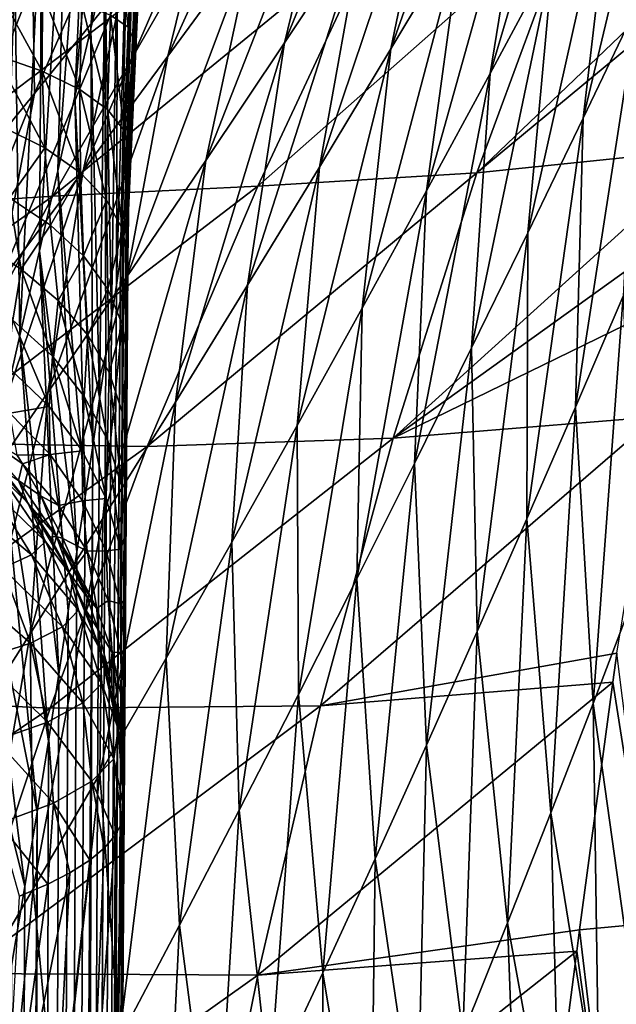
# Model space of a CAD drawing. Header units: metres. Extents: x -22 to 22, y 0 to 204.
# Tile 314 of 497: x 13.76 to 16.02, y 159.24 to 162.97. Entities that reach past the tile are written whole.
import ezdxf

# ---------------------------------------------------------------- set-up
doc = ezdxf.new("R2010")
doc.units = ezdxf.units.M
doc.layers.add('solid_002_SW0002_01', color=7, linetype='CONTINUOUS')

msp = doc.modelspace()

# ---------------------------------------------------------------- linework, layer by layer
at = {"layer": 'solid_002_SW0002_01'}
for points in [[(14.200891, 164.666824, 209.965439), (14.030911, 162.941208, 210.201782), (14.085003, 163.172028, 210.40831)], [(14.200891, 164.666824, 209.965439), (14.122161, 164.413589, 209.702286), (14.030911, 162.941208, 210.201782)], [(14.122161, 164.413589, 209.702286), (13.970984, 162.683319, 210.004562), (14.030911, 162.941208, 210.201782)], [(14.122161, 164.413589, 209.702286), (14.035928, 164.133194, 209.455338), (13.970984, 162.683319, 210.004562)], [(15.169726, 162.864838, 202.54364), (15.361756, 163.790634, 201.641251), (15.658597, 164.246567, 201.830688)], [(15.439805, 163.315887, 202.728867), (15.169726, 162.864838, 202.54364), (15.658597, 164.246567, 201.830688)], [(15.54585, 162.77095, 203.781631), (15.708478, 163.768448, 202.928268), (15.97561, 164.222015, 203.14296)], [(15.785529, 163.216232, 203.989548), (15.54585, 162.77095, 203.781631), (15.97561, 164.222015, 203.14296)], [(12.3618, 162.932678, 0.494579), (12.3211, 162.994339, 0.356066), (13.944676, 164.173935, 0.356066)], [(13.99074, 164.116165, 0.494579), (12.3618, 162.932678, 0.494579), (13.944676, 164.173935, 0.356066)], [(14.766028, 162.887894, 201.305786), (14.969258, 163.722595, 200.353806), (15.29192, 164.17189, 200.515701)], [(15.064195, 163.337631, 201.466568), (14.766028, 162.887894, 201.305786), (15.29192, 164.17189, 200.515701)], [(12.361601, 162.932968, 240.756287), (13.990515, 164.116455, 240.756287), (12.320811, 162.994766, 240.894714)], [(14.018936, 164.080811, 240.606079), (13.990515, 164.116455, 240.756287), (12.361601, 162.932968, 240.756287)], [(12.386815, 162.894775, 0.644852), (12.3618, 162.932678, 0.494579), (13.99074, 164.116165, 0.494579)], [(14.019051, 164.080673, 0.644852), (12.386815, 162.894775, 0.644852), (13.99074, 164.116165, 0.494579)], [(14.035928, 164.133194, 209.455338), (13.905932, 162.40155, 209.816757), (13.970984, 162.683319, 210.004562)], [(14.035928, 164.133194, 209.455338), (13.943412, 163.829361, 209.224442), (13.905932, 162.40155, 209.816757)], [(15.898941, 162.601822, 205.01387), (16.022919, 163.660706, 204.211884), (16.257824, 164.103607, 204.450012)], [(16.106253, 163.033539, 205.24231), (15.898941, 162.601822, 205.01387), (16.257824, 164.103607, 204.450012)], [(12.386714, 162.894928, 240.606079), (14.018936, 164.080811, 240.606079), (12.361601, 162.932968, 240.756287)], [(12.386714, 162.894928, 240.606079), (13.559279, 163.704605, 240.449997), (14.018936, 164.080811, 240.606079)], [(14.019051, 164.080673, 0.644852), (13.559279, 163.704605, 0.8), (12.386815, 162.894775, 0.644852)], [(14.324127, 162.83728, 200.071884), (14.493608, 163.534439, 199.063812), (14.832694, 163.96228, 199.193405)], [(14.64662, 163.277634, 200.206085), (14.324127, 162.83728, 200.071884), (14.832694, 163.96228, 199.193405)], [(13.321686, 162.935181, 196.553696), (13.63489, 163.505539, 195.481979), (14.044208, 163.897034, 195.556503)], [(13.713532, 163.338577, 196.626907), (13.321686, 162.935181, 196.553696), (14.044208, 163.897034, 195.556503)], [(13.933105, 163.805832, 230.059891), (12.706257, 162.906815, 230.223709), (13.302351, 163.095856, 229.452972)], [(13.389798, 163.53186, 230.848389), (12.706257, 162.906815, 230.223709), (13.933105, 163.805832, 230.059891)], [(13.943412, 163.829361, 209.224442), (13.836349, 162.098862, 209.637955), (13.905932, 162.40155, 209.816757)], [(13.943412, 163.829361, 209.224442), (13.845633, 163.505417, 209.008743), (13.836349, 162.098862, 209.637955)], [(14.240909, 163.80603, 211.552078), (14.165973, 162.206589, 211.49057), (14.171045, 162.230408, 211.622833)], [(14.240909, 163.80603, 211.552078), (14.227377, 163.758636, 211.313446), (14.165973, 162.206589, 211.49057)], [(14.244738, 163.809479, 211.791306), (14.171045, 162.230408, 211.622833), (14.17257, 162.224792, 211.75)], [(14.240909, 163.80603, 211.552078), (14.171045, 162.230408, 211.622833), (14.244738, 163.809479, 211.791306)], [(14.244738, 163.809479, 211.791306), (14.17257, 162.224792, 211.75), (14.218024, 163.341736, 215.108139)], [(14.898337, 162.415771, 202.371613), (15.064195, 163.337631, 201.466568), (15.361756, 163.790634, 201.641251)], [(15.169726, 162.864838, 202.54364), (14.898337, 162.415771, 202.371613), (15.361756, 163.790634, 201.641251)], [(15.30401, 162.325592, 203.587006), (15.439805, 163.315887, 202.728867), (15.708478, 163.768448, 202.928268)], [(15.54585, 162.77095, 203.781631), (15.30401, 162.325592, 203.587006), (15.708478, 163.768448, 202.928268)], [(13.438027, 162.694855, 197.673279), (13.713532, 163.338577, 196.626907), (14.107481, 163.74939, 196.713684)], [(13.811552, 163.114532, 197.759445), (13.438027, 162.694855, 197.673279), (14.107481, 163.74939, 196.713684)], [(14.227377, 163.758636, 211.313446), (14.156985, 162.153168, 211.352921), (14.165973, 162.206589, 211.49057)], [(14.227377, 163.758636, 211.313446), (14.204422, 163.66893, 211.077881), (14.156985, 162.153168, 211.352921)], [(14.467357, 162.441742, 201.158142), (14.64662, 163.277634, 200.206085), (14.969258, 163.722595, 200.353806)], [(14.766028, 162.887894, 201.305786), (14.467357, 162.441742, 201.158142), (14.969258, 163.722595, 200.353806)], [(14.204422, 163.66893, 211.077881), (14.144475, 162.073044, 211.217484), (14.156985, 162.153168, 211.352921)], [(14.204422, 163.66893, 211.077881), (14.172536, 163.539154, 210.847443), (14.144475, 162.073044, 211.217484)], [(15.688542, 162.167282, 204.798676), (15.785529, 163.216232, 203.989548), (16.022919, 163.660706, 204.211884)], [(15.898941, 162.601822, 205.01387), (15.688542, 162.167282, 204.798676), (16.022919, 163.660706, 204.211884)], [(13.817691, 162.694794, 198.843445), (13.811552, 163.114532, 197.759445), (14.186704, 163.541077, 197.859268)], [(14.155224, 163.111877, 198.947311), (13.817691, 162.694794, 198.843445), (14.186704, 163.541077, 197.859268)], [(13.845633, 163.505417, 209.008743), (13.743546, 163.164536, 208.807343), (13.76279, 161.778122, 209.467682)], [(13.845633, 163.505417, 209.008743), (13.76279, 161.778122, 209.467682), (13.836349, 162.098862, 209.637955)], [(14.001902, 162.40181, 199.950638), (14.155224, 163.111877, 198.947311), (14.493608, 163.534439, 199.063812)], [(14.324127, 162.83728, 200.071884), (14.001902, 162.40181, 199.950638), (14.493608, 163.534439, 199.063812)], [(14.172536, 163.539154, 210.847443), (14.128688, 161.968048, 211.084747), (14.144475, 162.073044, 211.217484)], [(14.172536, 163.539154, 210.847443), (14.132472, 163.372452, 210.623749), (14.128688, 161.968048, 211.084747)], [(16.665279, 163.513046, 226.333344), (15.49512, 162.394821, 226.382828), (16.609205, 163.318665, 226.252686)], [(15.868505, 163.406128, 226.847748), (15.49512, 162.394821, 226.382828), (16.665279, 163.513046, 226.333344)], [(15.868505, 163.406128, 226.847748), (14.664767, 162.343613, 226.912201), (15.49512, 162.394821, 226.382828)], [(15.118037, 163.311844, 227.422897), (14.664767, 162.343613, 226.912201), (15.868505, 163.406128, 226.847748)], [(14.132472, 163.372452, 210.623749), (14.085003, 163.172028, 210.40831), (14.110007, 161.842896, 210.955795)], [(14.172622, 162.94664, 215.420471), (14.106663, 162.991806, 215.67955), (14.126188, 163.356171, 215.649994)], [(14.132472, 163.372452, 210.623749), (14.110007, 161.842896, 210.955795), (14.128688, 161.968048, 211.084747)], [(14.172622, 162.94664, 215.420471), (14.126188, 163.356171, 215.649994), (14.195445, 163.347855, 215.383057)], [(14.198504, 163.010483, 215.135208), (14.218024, 163.341736, 215.108139), (14.17257, 162.224792, 211.75)], [(14.172622, 162.94664, 215.420471), (14.195445, 163.347855, 215.383057), (14.19323, 162.901276, 215.152832)], [(14.195445, 163.347855, 215.383057), (14.218024, 163.341736, 215.108139), (14.19323, 162.901276, 215.152832)], [(14.19323, 162.901276, 215.152832), (14.218024, 163.341736, 215.108139), (14.198504, 163.010483, 215.135208)], [(14.625749, 161.969101, 202.212051), (14.766028, 162.887894, 201.305786), (15.064195, 163.337631, 201.466568)], [(14.898337, 162.415771, 202.371613), (14.625749, 161.969101, 202.212051), (15.064195, 163.337631, 201.466568)], [(15.49512, 162.394821, 226.382828), (16.392248, 162.486115, 225.91803), (16.609205, 163.318665, 226.252686)], [(15.118037, 163.311844, 227.422897), (13.887878, 162.306076, 227.504181), (14.664767, 162.343613, 226.912201)], [(14.406883, 163.21196, 228.056107), (13.887878, 162.306076, 227.504181), (15.118037, 163.311844, 227.422897)], [(15.060127, 161.880692, 203.404709), (15.169726, 162.864838, 202.54364), (15.439805, 163.315887, 202.728867)], [(15.30401, 162.325592, 203.587006), (15.060127, 161.880692, 203.404709), (15.439805, 163.315887, 202.728867)], [(14.168303, 161.999512, 201.023056), (14.324127, 162.83728, 200.071884), (14.64662, 163.277634, 200.206085)], [(14.467357, 162.441742, 201.158142), (14.168303, 161.999512, 201.023056), (14.64662, 163.277634, 200.206085)], [(13.91574, 163.234161, 228.72435), (12.688316, 162.345139, 228.838135), (13.150943, 162.258118, 228.154648)], [(13.302351, 163.095856, 229.452972), (12.688316, 162.345139, 228.838135), (13.91574, 163.234161, 228.72435)], [(13.91574, 163.234161, 228.72435), (13.150943, 162.258118, 228.154648), (14.406883, 163.21196, 228.056107)], [(14.406883, 163.21196, 228.056107), (13.150943, 162.258118, 228.154648), (13.887878, 162.306076, 227.504181)], [(15.475208, 161.730743, 204.595657), (15.54585, 162.77095, 203.781631), (15.785529, 163.216232, 203.989548)], [(15.688542, 162.167282, 204.798676), (15.475208, 161.730743, 204.595657), (15.785529, 163.216232, 203.989548)], [(14.085003, 163.172028, 210.40831), (14.030911, 162.941208, 210.201782), (14.064837, 161.537155, 210.708618)], [(14.085003, 163.172028, 210.40831), (14.064837, 161.537155, 210.708618), (14.088641, 161.698853, 210.830383)], [(14.085003, 163.172028, 210.40831), (14.088641, 161.698853, 210.830383), (14.110007, 161.842896, 210.955795)], [(13.743546, 163.164536, 208.807343), (13.685581, 161.441513, 209.305374), (13.76279, 161.778122, 209.467682)], [(13.48118, 162.283432, 198.751816), (13.438027, 162.694855, 197.673279), (13.811552, 163.114532, 197.759445)], [(13.817691, 162.694794, 198.843445), (13.48118, 162.283432, 198.751816), (13.811552, 163.114532, 197.759445)], [(13.846714, 162.780273, 216.204269), (13.6619, 163.116165, 216.339645), (13.847581, 163.07782, 216.145828)], [(13.846714, 162.780273, 216.204269), (13.668499, 162.842377, 216.389542), (13.6619, 163.116165, 216.339645)], [(13.680107, 161.971451, 199.841873), (13.817691, 162.694794, 198.843445), (14.155224, 163.111877, 198.947311)], [(14.001902, 162.40181, 199.950638), (13.680107, 161.971451, 199.841873), (14.155224, 163.111877, 198.947311)], [(13.990182, 162.710342, 215.993408), (13.846714, 162.780273, 216.204269), (13.847581, 163.07782, 216.145828)], [(13.990182, 162.710342, 215.993408), (13.847581, 163.07782, 216.145828), (13.997269, 163.035965, 215.923676)], [(14.094955, 162.634491, 215.762741), (13.990182, 162.710342, 215.993408), (13.997269, 163.035965, 215.923676)], [(14.094955, 162.634491, 215.762741), (13.997269, 163.035965, 215.923676), (14.106663, 162.991806, 215.67955)], [(15.869949, 161.506439, 205.774826), (15.898941, 162.601822, 205.01387), (16.106253, 163.033539, 205.24231)], [(16.050852, 161.926544, 205.995468), (15.869949, 161.506439, 205.774826), (16.106253, 163.033539, 205.24231)], [(14.158152, 162.554825, 215.518616), (14.094955, 162.634491, 215.762741), (14.106663, 162.991806, 215.67955)], [(14.158152, 162.554825, 215.518616), (14.106663, 162.991806, 215.67955), (14.172622, 162.94664, 215.420471)], [(14.19323, 162.901276, 215.152832), (14.198504, 163.010483, 215.135208), (14.17257, 162.224792, 211.75)], [(14.158152, 162.554825, 215.518616), (14.172622, 162.94664, 215.420471), (14.178029, 162.473465, 215.266052)], [(14.172622, 162.94664, 215.420471), (14.19323, 162.901276, 215.152832), (14.178029, 162.473465, 215.266052)], [(14.030911, 162.941208, 210.201782), (13.970984, 162.683319, 210.004562), (14.03855, 161.359528, 210.58931)], [(14.030911, 162.941208, 210.201782), (14.03855, 161.359528, 210.58931), (14.064837, 161.537155, 210.708618)], [(14.184528, 162.686844, 215.200546), (14.19323, 162.901276, 215.152832), (14.17257, 162.224792, 211.75)], [(14.178029, 162.473465, 215.266052), (14.19323, 162.901276, 215.152832), (14.184528, 162.686844, 215.200546)], [(14.352058, 161.525192, 202.064331), (14.467357, 162.441742, 201.158142), (14.766028, 162.887894, 201.305786)], [(14.625749, 161.969101, 202.212051), (14.352058, 161.525192, 202.064331), (14.766028, 162.887894, 201.305786)], [(13.85673, 162.488724, 216.300613), (13.668499, 162.842377, 216.389542), (13.846714, 162.780273, 216.204269)], [(13.85673, 162.488724, 216.300613), (13.688261, 162.572113, 216.473175), (13.668499, 162.842377, 216.389542)], [(13.868992, 161.561508, 200.900009), (14.001902, 162.40181, 199.950638), (14.324127, 162.83728, 200.071884)], [(14.168303, 161.999512, 201.023056), (13.868992, 161.561508, 200.900009), (14.324127, 162.83728, 200.071884)], [(14.814285, 161.436829, 203.233978), (14.898337, 162.415771, 202.371613), (15.169726, 162.864838, 202.54364)], [(15.060127, 161.880692, 203.404709), (14.814285, 161.436829, 203.233978), (15.169726, 162.864838, 202.54364)], [(13.992317, 162.394104, 216.106232), (13.846714, 162.780273, 216.204269), (13.990182, 162.710342, 215.993408)], [(13.992317, 162.394104, 216.106232), (13.85673, 162.488724, 216.300613), (13.846714, 162.780273, 216.204269)], [(15.25904, 161.293015, 204.403885), (15.30401, 162.325592, 203.587006), (15.54585, 162.77095, 203.781631)], [(15.475208, 161.730743, 204.595657), (15.25904, 161.293015, 204.403885), (15.54585, 162.77095, 203.781631)], [(13.358914, 161.546539, 199.745178), (13.48118, 162.283432, 198.751816), (13.817691, 162.694794, 198.843445)], [(13.680107, 161.971451, 199.841873), (13.358914, 161.546539, 199.745178), (13.817691, 162.694794, 198.843445)], [(13.970984, 162.683319, 210.004562), (13.905932, 162.40155, 209.816757), (14.009883, 161.166153, 210.472427)], [(13.970984, 162.683319, 210.004562), (14.009883, 161.166153, 210.472427), (14.03855, 161.359528, 210.58931)], [(14.091517, 162.29071, 215.895081), (13.990182, 162.710342, 215.993408), (14.094955, 162.634491, 215.762741)], [(14.091517, 162.29071, 215.895081), (13.992317, 162.394104, 216.106232), (13.990182, 162.710342, 215.993408)], [(14.178029, 162.473465, 215.266052), (14.184528, 162.686844, 215.200546), (14.17257, 162.224792, 211.75)], [(14.151767, 162.181213, 215.672592), (14.091517, 162.29071, 215.895081), (14.094955, 162.634491, 215.762741)], [(14.151767, 162.181213, 215.672592), (14.094955, 162.634491, 215.762741), (14.158152, 162.554825, 215.518616)], [(13.722889, 162.299194, 216.587845), (13.688261, 162.572113, 216.473175), (13.85673, 162.488724, 216.300613)], [(15.685308, 161.08223, 205.564896), (15.688542, 162.167282, 204.798676), (15.898941, 162.601822, 205.01387)], [(15.869949, 161.506439, 205.774826), (15.685308, 161.08223, 205.564896), (15.898941, 162.601822, 205.01387)], [(14.151767, 162.181213, 215.672592), (14.158152, 162.554825, 215.518616), (14.171509, 162.068451, 215.444534)], [(14.158152, 162.554825, 215.518616), (14.178029, 162.473465, 215.266052), (14.171509, 162.068451, 215.444534)], [(13.878978, 162.195602, 216.430984), (13.722889, 162.299194, 216.587845), (13.85673, 162.488724, 216.300613)], [(13.878978, 162.195602, 216.430984), (13.85673, 162.488724, 216.300613), (13.992317, 162.394104, 216.106232)], [(14.175694, 162.372345, 215.303772), (14.171509, 162.068451, 215.444534), (14.178029, 162.473465, 215.266052)], [(14.175694, 162.372345, 215.303772), (14.178029, 162.473465, 215.266052), (14.17257, 162.224792, 211.75)], [(16.329174, 162.215271, 225.814178), (16.392248, 162.486115, 225.91803), (15.178436, 161.388092, 225.949951)], [(15.49512, 162.394821, 226.382828), (15.178436, 161.388092, 225.949951), (16.392248, 162.486115, 225.91803)], [(14.077387, 161.084442, 201.927963), (14.168303, 161.999512, 201.023056), (14.467357, 162.441742, 201.158142)], [(14.352058, 161.525192, 202.064331), (14.077387, 161.084442, 201.927963), (14.467357, 162.441742, 201.158142)], [(13.569582, 161.128036, 200.78862), (13.680107, 161.971451, 199.841873), (14.001902, 162.40181, 199.950638)], [(13.868992, 161.561508, 200.900009), (13.569582, 161.128036, 200.78862), (14.001902, 162.40181, 199.950638)], [(13.905932, 162.40155, 209.816757), (13.836349, 162.098862, 209.637955), (13.978876, 160.95723, 210.357727)], [(14.00421, 162.079437, 216.256287), (13.878978, 162.195602, 216.430984), (13.992317, 162.394104, 216.106232)], [(13.905932, 162.40155, 209.816757), (13.978876, 160.95723, 210.357727), (14.009883, 161.166153, 210.472427)], [(14.00421, 162.079437, 216.256287), (13.992317, 162.394104, 216.106232), (14.091517, 162.29071, 215.895081)], [(15.49512, 162.394821, 226.382828), (14.245476, 161.35672, 226.426239), (15.178436, 161.388092, 225.949951)], [(14.664767, 162.343613, 226.912201), (14.245476, 161.35672, 226.426239), (15.49512, 162.394821, 226.382828)], [(14.566588, 160.994431, 203.074203), (14.625749, 161.969101, 202.212051), (14.898337, 162.415771, 202.371613)], [(14.814285, 161.436829, 203.233978), (14.566588, 160.994431, 203.074203), (14.898337, 162.415771, 202.371613)], [(14.175694, 162.372345, 215.303772), (14.172098, 162.155151, 213.612686), (14.171509, 162.068451, 215.444534)], [(14.175694, 162.372345, 215.303772), (14.17257, 162.224792, 211.75), (14.172098, 162.155151, 213.612686)], [(14.664767, 162.343613, 226.912201), (13.393453, 161.370605, 226.969727), (14.245476, 161.35672, 226.426239)], [(13.887878, 162.306076, 227.504181), (13.393453, 161.370605, 226.969727), (14.664767, 162.343613, 226.912201)], [(15.040132, 160.854691, 204.222595), (15.060127, 161.880692, 203.404709), (15.30401, 162.325592, 203.587006)], [(15.25904, 161.293015, 204.403885), (15.040132, 160.854691, 204.222595), (15.30401, 162.325592, 203.587006)], [(13.887878, 162.306076, 227.504181), (12.595208, 161.391251, 227.576553), (13.393453, 161.370605, 226.969727)], [(13.150943, 162.258118, 228.154648), (12.595208, 161.391251, 227.576553), (13.887878, 162.306076, 227.504181)], [(13.767182, 162.029587, 216.73172), (13.6016, 162.133545, 216.853363), (13.722889, 162.299194, 216.587845)], [(13.767182, 162.029587, 216.73172), (13.722889, 162.299194, 216.587845), (13.878978, 162.195602, 216.430984)], [(14.09559, 161.953476, 216.067932), (14.00421, 162.079437, 216.256287), (14.091517, 162.29071, 215.895081)], [(14.09559, 161.953476, 216.067932), (14.091517, 162.29071, 215.895081), (14.151767, 162.181213, 215.672592)], [(13.902067, 122.382927, 211.75), (14.171045, 162.230408, 211.622833), (14.165973, 162.206589, 211.49057)], [(13.902067, 122.382927, 211.75), (14.17257, 162.224792, 211.75), (14.171045, 162.230408, 211.622833)], [(14.172098, 162.155151, 213.612686), (14.17257, 162.224792, 211.75), (13.902067, 122.382927, 211.75)], [(13.902067, 122.382927, 211.75), (14.165973, 162.206589, 211.49057), (14.156985, 162.153168, 211.352921)], [(16.329174, 162.215271, 225.814178), (15.178436, 161.388092, 225.949951), (16.264023, 161.917511, 225.703369)], [(13.907594, 161.910431, 216.593475), (13.767182, 162.029587, 216.73172), (13.878978, 162.195602, 216.430984)], [(13.907594, 161.910431, 216.593475), (13.878978, 162.195602, 216.430984), (14.00421, 162.079437, 216.256287)], [(14.150928, 161.82074, 215.870407), (14.09559, 161.953476, 216.067932), (14.151767, 162.181213, 215.672592)], [(14.150928, 161.82074, 215.870407), (14.151767, 162.181213, 215.672592), (14.171509, 162.068451, 215.444534)], [(15.497031, 160.654861, 205.364853), (15.475208, 161.730743, 204.595657), (15.688542, 162.167282, 204.798676)], [(15.685308, 161.08223, 205.564896), (15.497031, 160.654861, 205.364853), (15.688542, 162.167282, 204.798676)], [(13.735253, 161.83522, 216.968536), (13.6016, 162.133545, 216.853363), (13.767182, 162.029587, 216.73172)], [(14.172098, 162.155151, 213.612686), (13.902067, 122.382927, 211.75), (14.171509, 162.068451, 215.444534)], [(13.902067, 122.382927, 211.75), (14.156985, 162.153168, 211.352921), (14.144475, 162.073044, 211.217484)], [(13.836349, 162.098862, 209.637955), (13.76279, 161.778122, 209.467682), (13.909816, 160.49321, 210.13385)], [(13.836349, 162.098862, 209.637955), (13.909816, 160.49321, 210.13385), (13.945498, 160.73291, 210.244843)], [(13.836349, 162.098862, 209.637955), (13.945498, 160.73291, 210.244843), (13.978876, 160.95723, 210.357727)], [(13.868778, 122.383156, 211.182632), (14.144475, 162.073044, 211.217484), (14.128688, 161.968048, 211.084747)], [(13.868778, 122.383156, 211.182632), (13.902067, 122.382927, 211.75), (14.144475, 162.073044, 211.217484)], [(14.169002, 161.699173, 215.656906), (14.171509, 162.068451, 215.444534), (13.902067, 122.382927, 211.75)], [(14.019815, 161.778671, 216.441605), (13.907594, 161.910431, 216.593475), (14.00421, 162.079437, 216.256287)], [(14.019815, 161.778671, 216.441605), (14.00421, 162.079437, 216.256287), (14.09559, 161.953476, 216.067932)], [(14.150928, 161.82074, 215.870407), (14.171509, 162.068451, 215.444534), (14.169002, 161.699173, 215.656906)], [(13.885844, 161.698929, 216.843399), (13.735253, 161.83522, 216.968536), (13.767182, 162.029587, 216.73172)], [(13.885844, 161.698929, 216.843399), (13.767182, 162.029587, 216.73172), (13.907594, 161.910431, 216.593475)], [(13.801856, 160.647171, 201.802521), (13.868992, 161.561508, 200.900009), (14.168303, 161.999512, 201.023056)], [(14.077387, 161.084442, 201.927963), (13.801856, 160.647171, 201.802521), (14.168303, 161.999512, 201.023056)], [(13.868778, 122.383156, 211.182632), (14.128688, 161.968048, 211.084747), (14.110007, 161.842896, 210.955795)], [(14.101435, 161.637115, 216.279373), (14.019815, 161.778671, 216.441605), (14.09559, 161.953476, 216.067932)], [(14.101435, 161.637115, 216.279373), (14.09559, 161.953476, 216.067932), (14.150928, 161.82074, 215.870407)], [(14.317129, 160.553955, 202.924881), (14.352058, 161.525192, 202.064331), (14.625749, 161.969101, 202.212051)], [(14.566588, 160.994431, 203.074203), (14.317129, 160.553955, 202.924881), (14.625749, 161.969101, 202.212051)], [(14.006492, 161.546753, 216.704819), (13.885844, 161.698929, 216.843399), (13.907594, 161.910431, 216.593475)], [(14.006492, 161.546753, 216.704819), (13.907594, 161.910431, 216.593475), (14.019815, 161.778671, 216.441605)], [(15.178436, 161.388092, 225.949951), (16.174253, 161.468918, 225.543625), (16.264023, 161.917511, 225.703369)], [(15.936141, 160.381958, 206.489624), (15.869949, 161.506439, 205.774826), (16.050852, 161.926544, 205.995468)], [(16.092001, 160.7901, 206.704391), (15.936141, 160.381958, 206.489624), (16.050852, 161.926544, 205.995468)], [(14.818557, 160.416412, 204.051193), (14.814285, 161.436829, 203.233978), (15.060127, 161.880692, 203.404709)], [(15.040132, 160.854691, 204.222595), (14.818557, 160.416412, 204.051193), (15.060127, 161.880692, 203.404709)], [(13.873466, 161.508377, 217.103149), (13.717409, 161.657425, 217.214005), (13.735253, 161.83522, 216.968536)], [(13.873466, 161.508377, 217.103149), (13.735253, 161.83522, 216.968536), (13.885844, 161.698929, 216.843399)], [(13.868778, 122.383156, 211.182632), (14.110007, 161.842896, 210.955795), (14.088641, 161.698853, 210.830383)], [(14.150697, 161.488815, 216.110245), (14.101435, 161.637115, 216.279373), (14.150928, 161.82074, 215.870407)], [(14.150697, 161.488815, 216.110245), (14.150928, 161.82074, 215.870407), (14.169002, 161.699173, 215.656906)], [(13.76279, 161.778122, 209.467682), (13.685581, 161.441513, 209.305374), (13.870786, 160.239349, 210.021469)], [(13.76279, 161.778122, 209.467682), (13.870786, 160.239349, 210.021469), (13.909816, 160.49321, 210.13385)], [(14.094378, 161.382263, 216.55603), (14.006492, 161.546753, 216.704819), (14.019815, 161.778671, 216.441605)], [(14.094378, 161.382263, 216.55603), (14.019815, 161.778671, 216.441605), (14.101435, 161.637115, 216.279373)], [(15.305196, 160.225143, 205.173996), (15.25904, 161.293015, 204.403885), (15.475208, 161.730743, 204.595657)], [(15.497031, 160.654861, 205.364853), (15.305196, 160.225143, 205.173996), (15.475208, 161.730743, 204.595657)], [(13.868778, 122.383156, 211.182632), (14.088641, 161.698853, 210.830383), (14.064837, 161.537155, 210.708618)], [(13.998665, 161.341019, 216.97995), (13.873466, 161.508377, 217.103149), (13.885844, 161.698929, 216.843399)], [(13.998665, 161.341019, 216.97995), (13.885844, 161.698929, 216.843399), (14.006492, 161.546753, 216.704819)], [(14.16664, 161.351318, 215.925751), (14.169002, 161.699173, 215.656906), (13.902067, 122.382927, 211.75)], [(14.150697, 161.488815, 216.110245), (14.169002, 161.699173, 215.656906), (14.16664, 161.351318, 215.925751)], [(13.72434, 161.483612, 217.460556), (13.717409, 161.657425, 217.214005), (13.873466, 161.508377, 217.103149)], [(14.147451, 161.209305, 216.400528), (14.094378, 161.382263, 216.55603), (14.101435, 161.637115, 216.279373)], [(14.147451, 161.209305, 216.400528), (14.101435, 161.637115, 216.279373), (14.150697, 161.488815, 216.110245)], [(13.525618, 160.21376, 201.687683), (13.569582, 161.128036, 200.78862), (13.868992, 161.561508, 200.900009)], [(13.801856, 160.647171, 201.802521), (13.525618, 160.21376, 201.687683), (13.868992, 161.561508, 200.900009)], [(13.868778, 122.383156, 211.182632), (14.064837, 161.537155, 210.708618), (14.03855, 161.359528, 210.58931)], [(14.089946, 161.15947, 216.847427), (13.998665, 161.341019, 216.97995), (14.006492, 161.546753, 216.704819)], [(14.089946, 161.15947, 216.847427), (14.006492, 161.546753, 216.704819), (14.094378, 161.382263, 216.55603)], [(14.066024, 160.115814, 202.785614), (14.077387, 161.084442, 201.927963), (14.352058, 161.525192, 202.064331)], [(14.317129, 160.553955, 202.924881), (14.066024, 160.115814, 202.785614), (14.352058, 161.525192, 202.064331)], [(13.877587, 161.32695, 217.363815), (13.72434, 161.483612, 217.460556), (13.873466, 161.508377, 217.103149)], [(13.877587, 161.32695, 217.363815), (13.873466, 161.508377, 217.103149), (13.998665, 161.341019, 216.97995)], [(14.147451, 161.209305, 216.400528), (14.150697, 161.488815, 216.110245), (14.16664, 161.351318, 215.925751)], [(15.775844, 159.968445, 206.28302), (15.685308, 161.08223, 205.564896), (15.869949, 161.506439, 205.774826)], [(15.936141, 160.381958, 206.489624), (15.775844, 159.968445, 206.28302), (15.869949, 161.506439, 205.774826)], [(13.877587, 161.32695, 217.363815), (13.751788, 161.323364, 217.684723), (13.72434, 161.483612, 217.460556)], [(16.174253, 161.468918, 225.543625), (14.902716, 160.373428, 225.561569), (16.026049, 160.572906, 225.253448)], [(15.178436, 161.388092, 225.949951), (14.902716, 160.373428, 225.561569), (16.174253, 161.468918, 225.543625)], [(13.772209, 161.290695, 217.698624), (13.587632, 161.42131, 217.906891), (13.751788, 161.323364, 217.684723)], [(13.772209, 161.290695, 217.698624), (13.757617, 161.22821, 217.899216), (13.587632, 161.42131, 217.906891)], [(13.685581, 161.441513, 209.305374), (13.604931, 161.090881, 209.150436), (13.828165, 159.971222, 209.907471)], [(13.685581, 161.441513, 209.305374), (13.828165, 159.971222, 209.907471), (13.870786, 160.239349, 210.021469)], [(14.594411, 159.978668, 203.889221), (14.566588, 160.994431, 203.074203), (14.814285, 161.436829, 203.233978)], [(14.818557, 160.416412, 204.051193), (14.594411, 159.978668, 203.889221), (14.814285, 161.436829, 203.233978)], [(13.698438, 161.265747, 218.16156), (13.792316, 161.142883, 218.685745), (13.594686, 161.381683, 218.685745)], [(13.696912, 161.236786, 219.052628), (13.594686, 161.381683, 218.685745), (13.792316, 161.142883, 218.685745)], [(15.178436, 161.388092, 225.949951), (13.877086, 160.365204, 225.976913), (14.902716, 160.373428, 225.561569)], [(14.245476, 161.35672, 226.426239), (13.877086, 160.365204, 225.976913), (15.178436, 161.388092, 225.949951)], [(14.145075, 160.968155, 216.708801), (14.089946, 161.15947, 216.847427), (14.094378, 161.382263, 216.55603)], [(14.145075, 160.968155, 216.708801), (14.094378, 161.382263, 216.55603), (14.147451, 161.209305, 216.400528)], [(13.393453, 161.370605, 226.969727), (12.928772, 160.410797, 226.464722), (14.245476, 161.35672, 226.426239)], [(14.245476, 161.35672, 226.426239), (12.928772, 160.410797, 226.464722), (13.877086, 160.365204, 225.976913)], [(13.768537, 122.383598, 210.614182), (14.03855, 161.359528, 210.58931), (14.009883, 161.166153, 210.472427)], [(13.768537, 122.383598, 210.614182), (13.868778, 122.383156, 211.182632), (14.03855, 161.359528, 210.58931)], [(14.000461, 161.151382, 217.256714), (13.877587, 161.32695, 217.363815), (13.998665, 161.341019, 216.97995)], [(14.164458, 161.029907, 216.243774), (14.16664, 161.351318, 215.925751), (13.902067, 122.382927, 211.75)], [(14.000461, 161.151382, 217.256714), (13.998665, 161.341019, 216.97995), (14.089946, 161.15947, 216.847427)], [(14.147451, 161.209305, 216.400528), (14.16664, 161.351318, 215.925751), (14.164458, 161.029907, 216.243774)], [(13.877587, 161.32695, 217.363815), (13.772209, 161.290695, 217.698624), (13.751788, 161.323364, 217.684723)], [(13.908806, 161.133438, 217.615051), (13.772209, 161.290695, 217.698624), (13.877587, 161.32695, 217.363815)], [(13.908806, 161.133438, 217.615051), (13.877587, 161.32695, 217.363815), (14.000461, 161.151382, 217.256714)], [(13.698438, 161.265747, 218.16156), (13.79251, 161.142609, 218.157227), (13.792316, 161.142883, 218.685745)], [(13.757617, 161.22821, 217.899216), (13.79251, 161.142609, 218.157227), (13.698438, 161.265747, 218.16156)], [(13.772209, 161.290695, 217.698624), (13.843197, 161.169006, 217.748566), (13.757617, 161.22821, 217.899216)], [(13.908806, 161.133438, 217.615051), (13.843197, 161.169006, 217.748566), (13.772209, 161.290695, 217.698624)], [(15.109873, 159.793793, 204.99176), (15.040132, 160.854691, 204.222595), (15.25904, 161.293015, 204.403885)], [(15.305196, 160.225143, 205.173996), (15.109873, 159.793793, 204.99176), (15.25904, 161.293015, 204.403885)], [(13.651387, 161.197525, 219.422394), (13.696912, 161.236786, 219.052628), (13.859199, 160.996872, 219.076172)], [(13.859199, 160.996872, 219.076172), (13.696912, 161.236786, 219.052628), (13.792316, 161.142883, 218.685745)], [(13.901746, 161.015015, 217.892715), (13.79251, 161.142609, 218.157227), (13.757617, 161.22821, 217.899216)], [(13.843197, 161.169006, 217.748566), (13.901746, 161.015015, 217.892715), (13.757617, 161.22821, 217.899216)], [(13.551862, 161.158936, 219.787048), (13.651387, 161.197525, 219.422394), (13.806685, 160.945892, 219.468597)], [(13.806685, 160.945892, 219.468597), (13.651387, 161.197525, 219.422394), (13.859199, 160.996872, 219.076172)], [(14.145075, 160.968155, 216.708801), (14.147451, 161.209305, 216.400528), (14.164458, 161.029907, 216.243774)], [(13.696636, 160.89563, 219.854416), (13.551862, 161.158936, 219.787048), (13.806685, 160.945892, 219.468597)], [(13.768537, 122.383598, 210.614182), (14.009883, 161.166153, 210.472427), (13.978876, 160.95723, 210.357727)], [(13.843197, 161.169006, 217.748566), (13.925001, 161.008438, 217.81041), (13.901746, 161.015015, 217.892715)], [(13.908806, 161.133438, 217.615051), (13.925001, 161.008438, 217.81041), (13.843197, 161.169006, 217.748566)], [(14.089993, 160.961166, 217.141876), (14.000461, 161.151382, 217.256714), (14.089946, 161.15947, 216.847427)], [(14.089993, 160.961166, 217.141876), (14.089946, 161.15947, 216.847427), (14.145075, 160.968155, 216.708801)], [(13.87678, 161.012527, 218.153366), (13.950673, 160.876419, 218.685745), (13.792316, 161.142883, 218.685745)], [(13.859199, 160.996872, 219.076172), (13.792316, 161.142883, 218.685745), (13.950673, 160.876419, 218.685745)], [(13.79251, 161.142609, 218.157227), (13.87678, 161.012527, 218.153366), (13.792316, 161.142883, 218.685745)], [(13.901746, 161.015015, 217.892715), (13.87678, 161.012527, 218.153366), (13.79251, 161.142609, 218.157227)], [(14.017947, 160.959457, 217.524323), (13.908806, 161.133438, 217.615051), (14.000461, 161.151382, 217.256714)], [(14.017947, 160.959457, 217.524323), (13.925001, 161.008438, 217.81041), (13.908806, 161.133438, 217.615051)], [(14.017947, 160.959457, 217.524323), (14.000461, 161.151382, 217.256714), (14.089993, 160.961166, 217.141876)], [(13.604931, 161.090881, 209.150436), (13.521048, 160.728073, 209.002258), (13.781631, 159.688095, 209.791504)], [(13.604931, 161.090881, 209.150436), (13.781631, 159.688095, 209.791504), (13.828165, 159.971222, 209.907471)], [(13.813387, 159.680389, 202.656113), (13.801856, 160.647171, 201.802521), (14.077387, 161.084442, 201.927963)], [(14.066024, 160.115814, 202.785614), (13.813387, 159.680389, 202.656113), (14.077387, 161.084442, 201.927963)], [(15.611172, 159.550568, 206.084015), (15.497031, 160.654861, 205.364853), (15.685308, 161.08223, 205.564896)], [(15.775844, 159.968445, 206.28302), (15.611172, 159.550568, 206.084015), (15.685308, 161.08223, 205.564896)], [(13.901746, 161.015015, 217.892715), (13.950763, 160.876236, 218.149994), (13.87678, 161.012527, 218.153366)], [(13.87678, 161.012527, 218.153366), (13.950763, 160.876236, 218.149994), (13.950673, 160.876419, 218.685745)], [(14.017683, 160.785034, 217.887787), (13.950763, 160.876236, 218.149994), (13.901746, 161.015015, 217.892715)], [(13.997684, 160.838684, 217.869827), (14.017683, 160.785034, 217.887787), (13.901746, 161.015015, 217.892715)], [(13.972795, 160.900696, 217.848663), (13.997684, 160.838684, 217.869827), (13.901746, 161.015015, 217.892715)], [(13.925001, 161.008438, 217.81041), (13.972795, 160.900696, 217.848663), (13.901746, 161.015015, 217.892715)], [(14.162735, 160.776169, 216.562805), (14.164458, 161.029907, 216.243774), (13.902067, 122.382927, 211.75)], [(14.017947, 160.959457, 217.524323), (13.972795, 160.900696, 217.848663), (13.925001, 161.008438, 217.81041)], [(14.145075, 160.968155, 216.708801), (14.164458, 161.029907, 216.243774), (14.162735, 160.776169, 216.562805)], [(13.806685, 160.945892, 219.468597), (13.859199, 160.996872, 219.076172), (13.985326, 160.735733, 219.094757)], [(13.985326, 160.735733, 219.094757), (13.859199, 160.996872, 219.076172), (13.950673, 160.876419, 218.685745)], [(14.144019, 160.760895, 217.022049), (14.089993, 160.961166, 217.141876), (14.145075, 160.968155, 216.708801)], [(14.144019, 160.760895, 217.022049), (14.145075, 160.968155, 216.708801), (14.162735, 160.776169, 216.562805)], [(14.36778, 159.541977, 203.736298), (14.317129, 160.553955, 202.924881), (14.566588, 160.994431, 203.074203)], [(14.594411, 159.978668, 203.889221), (14.36778, 159.541977, 203.736298), (14.566588, 160.994431, 203.074203)], [(13.696636, 160.89563, 219.854416), (13.806685, 160.945892, 219.468597), (13.924088, 160.672897, 219.50415)], [(13.768537, 122.383598, 210.614182), (13.978876, 160.95723, 210.357727), (13.945498, 160.73291, 210.244843)], [(13.924088, 160.672897, 219.50415), (13.806685, 160.945892, 219.468597), (13.985326, 160.735733, 219.094757)], [(14.054307, 160.742249, 217.775238), (13.972795, 160.900696, 217.848663), (14.017947, 160.959457, 217.524323)], [(14.097221, 160.772751, 217.428055), (14.017947, 160.959457, 217.524323), (14.089993, 160.961166, 217.141876)], [(14.054307, 160.742249, 217.775238), (14.017947, 160.959457, 217.524323), (14.097221, 160.772751, 217.428055)], [(14.097221, 160.772751, 217.428055), (14.089993, 160.961166, 217.141876), (14.144019, 160.760895, 217.022049)], [(13.528115, 160.848389, 220.225403), (13.696636, 160.89563, 219.854416), (13.802647, 160.610947, 219.904831)], [(13.802647, 160.610947, 219.904831), (13.696636, 160.89563, 219.854416), (13.924088, 160.672897, 219.50415)], [(14.054307, 160.742249, 217.775238), (13.997684, 160.838684, 217.869827), (13.972795, 160.900696, 217.848663)], [(14.013989, 160.734543, 218.147095), (14.065954, 160.588669, 218.685745), (13.950673, 160.876419, 218.685745)], [(13.985326, 160.735733, 219.094757), (13.950673, 160.876419, 218.685745), (14.065954, 160.588669, 218.685745)], [(13.950763, 160.876236, 218.149994), (14.013989, 160.734543, 218.147095), (13.950673, 160.876419, 218.685745)], [(14.017683, 160.785034, 217.887787), (14.013989, 160.734543, 218.147095), (13.950763, 160.876236, 218.149994)], [(14.911123, 159.36145, 204.817734), (14.818557, 160.416412, 204.051193), (15.040132, 160.854691, 204.222595)], [(15.109873, 159.793793, 204.99176), (14.911123, 159.36145, 204.817734), (15.040132, 160.854691, 204.222595)], [(13.620713, 160.552643, 220.288284), (13.528115, 160.848389, 220.225403), (13.802647, 160.610947, 219.904831)], [(14.054307, 160.742249, 217.775238), (14.017683, 160.785034, 217.887787), (13.997684, 160.838684, 217.869827)], [(14.05756, 160.664307, 217.927353), (14.013989, 160.734543, 218.147095), (14.017683, 160.785034, 217.887787)], [(14.054307, 160.742249, 217.775238), (14.05756, 160.664307, 217.927353), (14.017683, 160.785034, 217.887787)], [(16.097067, 159.235992, 207.153442), (15.936141, 160.381958, 206.489624), (16.092001, 160.7901, 206.704391)], [(14.16238, 160.723907, 216.638199), (14.162735, 160.776169, 216.562805), (13.902067, 122.382927, 211.75)], [(14.112965, 160.57579, 217.69902), (14.054307, 160.742249, 217.775238), (14.097221, 160.772751, 217.428055)], [(14.112965, 160.57579, 217.69902), (14.05756, 160.664307, 217.927353), (14.054307, 160.742249, 217.775238)], [(14.144924, 160.577316, 217.328339), (14.097221, 160.772751, 217.428055), (14.144019, 160.760895, 217.022049)], [(14.112965, 160.57579, 217.69902), (14.097221, 160.772751, 217.428055), (14.144924, 160.577316, 217.328339)], [(14.144019, 160.760895, 217.022049), (14.162735, 160.776169, 216.562805), (14.16238, 160.723907, 216.638199)], [(14.144019, 160.760895, 217.022049), (14.16238, 160.723907, 216.638199), (14.161286, 160.562714, 216.892715)], [(14.144924, 160.577316, 217.328339), (14.144019, 160.760895, 217.022049), (14.161286, 160.562714, 216.892715)], [(13.521048, 160.728073, 209.002258), (13.731062, 159.389191, 209.673843), (13.781631, 159.688095, 209.791504)], [(13.768537, 122.383598, 210.614182), (13.945498, 160.73291, 210.244843), (13.909816, 160.49321, 210.13385)], [(14.161286, 160.562714, 216.892715), (14.16238, 160.723907, 216.638199), (13.902067, 122.382927, 211.75)], [(13.924088, 160.672897, 219.50415), (13.985326, 160.735733, 219.094757), (14.072632, 160.458862, 219.107956)], [(14.072632, 160.458862, 219.107956), (13.985326, 160.735733, 219.094757), (14.065954, 160.588669, 218.685745)], [(14.013989, 160.734543, 218.147095), (14.066045, 160.588394, 218.144699), (14.065954, 160.588669, 218.685745)], [(14.05756, 160.664307, 217.927353), (14.066045, 160.588394, 218.144699), (14.013989, 160.734543, 218.147095)], [(13.802647, 160.610947, 219.904831), (13.924088, 160.672897, 219.50415), (14.000966, 160.384659, 219.528244)], [(14.000966, 160.384659, 219.528244), (13.924088, 160.672897, 219.50415), (14.072632, 160.458862, 219.107956)], [(13.559361, 159.248093, 202.536118), (13.525618, 160.21376, 201.687683), (13.801856, 160.647171, 201.802521)], [(13.813387, 159.680389, 202.656113), (13.559361, 159.248093, 202.536118), (13.801856, 160.647171, 201.802521)], [(14.102661, 160.491058, 217.983429), (14.066045, 160.588394, 218.144699), (14.05756, 160.664307, 217.927353)], [(14.112965, 160.57579, 217.69902), (14.102661, 160.491058, 217.983429), (14.05756, 160.664307, 217.927353)], [(15.442167, 159.129211, 205.89212), (15.305196, 160.225143, 205.173996), (15.497031, 160.654861, 205.364853)], [(15.611172, 159.550568, 206.084015), (15.442167, 159.129211, 205.89212), (15.497031, 160.654861, 205.364853)], [(13.620713, 160.552643, 220.288284), (13.802647, 160.610947, 219.904831), (13.86738, 160.311615, 219.937073)], [(13.86738, 160.311615, 219.937073), (13.802647, 160.610947, 219.904831), (14.000966, 160.384659, 219.528244)], [(14.160526, 160.450821, 217.089096), (14.161286, 160.562714, 216.892715), (13.902067, 122.382927, 211.75)], [(14.106599, 160.43869, 218.142838), (14.13539, 160.286575, 218.685745), (14.065954, 160.588669, 218.685745)], [(14.072632, 160.458862, 219.107956), (14.065954, 160.588669, 218.685745), (14.13539, 160.286575, 218.685745)], [(14.066045, 160.588394, 218.144699), (14.106599, 160.43869, 218.142838), (14.065954, 160.588669, 218.685745)], [(14.110642, 160.453354, 217.995468), (14.106599, 160.43869, 218.142838), (14.066045, 160.588394, 218.144699)], [(14.102661, 160.491058, 217.983429), (14.110642, 160.453354, 217.995468), (14.066045, 160.588394, 218.144699)], [(14.112965, 160.57579, 217.69902), (14.110642, 160.453354, 217.995468), (14.102661, 160.491058, 217.983429)], [(14.146832, 160.277298, 217.920837), (14.110642, 160.453354, 217.995468), (14.112965, 160.57579, 217.69902)], [(14.148055, 160.403625, 217.621002), (14.112965, 160.57579, 217.69902), (14.144924, 160.577316, 217.328339)], [(14.146832, 160.277298, 217.920837), (14.112965, 160.57579, 217.69902), (14.148055, 160.403625, 217.621002)], [(14.144924, 160.577316, 217.328339), (14.161286, 160.562714, 216.892715), (14.160526, 160.450821, 217.089096)], [(14.144924, 160.577316, 217.328339), (14.160526, 160.450821, 217.089096), (14.160054, 160.381241, 217.219315)], [(14.148055, 160.403625, 217.621002), (14.144924, 160.577316, 217.328339), (14.160054, 160.381241, 217.219315)], [(14.902716, 160.373428, 225.561569), (16.010695, 160.463715, 225.221039), (16.026049, 160.572906, 225.253448)], [(16.155165, 159.549561, 224.899521), (16.026049, 160.572906, 225.253448), (16.010695, 160.463715, 225.221039)], [(13.672519, 160.24295, 220.325821), (13.620713, 160.552643, 220.288284), (13.86738, 160.311615, 219.937073)], [(14.138772, 159.106766, 203.592148), (14.066024, 160.115814, 202.785614), (14.317129, 160.553955, 202.924881)], [(14.36778, 159.541977, 203.736298), (14.138772, 159.106766, 203.592148), (14.317129, 160.553955, 202.924881)], [(13.768537, 122.383598, 210.614182), (13.909816, 160.49321, 210.13385), (13.870786, 160.239349, 210.021469)], [(14.160054, 160.381241, 217.219315), (14.160526, 160.450821, 217.089096), (13.902067, 122.382927, 211.75)], [(14.000966, 160.384659, 219.528244), (14.072632, 160.458862, 219.107956), (14.119272, 160.172134, 219.115524)], [(14.119272, 160.172134, 219.115524), (14.072632, 160.458862, 219.107956), (14.13539, 160.286575, 218.685745)], [(14.110642, 160.453354, 217.995468), (14.133945, 160.318832, 218.037781), (14.106599, 160.43869, 218.142838)], [(14.146832, 160.277298, 217.920837), (14.133945, 160.318832, 218.037781), (14.110642, 160.453354, 217.995468)], [(14.902716, 160.373428, 225.561569), (14.664365, 159.352005, 225.227905), (16.010695, 160.463715, 225.221039)], [(15.884675, 159.524277, 224.975388), (16.010695, 160.463715, 225.221039), (14.664365, 159.352005, 225.227905)], [(16.155165, 159.549561, 224.899521), (16.010695, 160.463715, 225.221039), (15.884675, 159.524277, 224.975388)], [(12.928772, 160.410797, 226.464722), (12.508225, 159.438263, 226.00058), (13.877086, 160.365204, 225.976913)], [(14.106599, 160.43869, 218.142838), (14.135424, 160.286346, 218.141541), (14.13539, 160.286575, 218.685745)], [(14.133945, 160.318832, 218.037781), (14.135424, 160.286346, 218.141541), (14.106599, 160.43869, 218.142838)], [(14.709029, 158.928711, 204.651596), (14.594411, 159.978668, 203.889221), (14.818557, 160.416412, 204.051193)], [(14.911123, 159.36145, 204.817734), (14.709029, 158.928711, 204.651596), (14.818557, 160.416412, 204.051193)], [(14.902716, 160.373428, 225.561569), (13.542861, 159.358765, 225.575974), (14.664365, 159.352005, 225.227905)], [(13.877086, 160.365204, 225.976913), (13.542861, 159.358765, 225.575974), (14.902716, 160.373428, 225.561569)], [(13.86738, 160.311615, 219.937073), (14.000966, 160.384659, 219.528244), (14.035599, 160.087616, 219.540344)], [(14.159003, 160.226456, 217.535294), (14.160054, 160.381241, 217.219315), (13.902067, 122.382927, 211.75)], [(14.035599, 160.087616, 219.540344), (14.000966, 160.384659, 219.528244), (14.119272, 160.172134, 219.115524)], [(14.146832, 160.277298, 217.920837), (14.148055, 160.403625, 217.621002), (14.159003, 160.226456, 217.535294)], [(14.148055, 160.403625, 217.621002), (14.160054, 160.381241, 217.219315), (14.159003, 160.226456, 217.535294)], [(15.959541, 158.83345, 206.948196), (15.775844, 159.968445, 206.28302), (15.936141, 160.381958, 206.489624)], [(16.097067, 159.235992, 207.153442), (15.959541, 158.83345, 206.948196), (15.936141, 160.381958, 206.489624)], [(13.877086, 160.365204, 225.976913), (12.508225, 159.438263, 226.00058), (13.542861, 159.358765, 225.575974)], [(13.672519, 160.24295, 220.325821), (13.86738, 160.311615, 219.937073), (13.889301, 160.004745, 219.950378)], [(13.889301, 160.004745, 219.950378), (13.86738, 160.311615, 219.937073), (14.035599, 160.087616, 219.540344)], [(14.133945, 160.318832, 218.037781), (14.152082, 160.147354, 218.090179), (14.135424, 160.286346, 218.141541)], [(14.146832, 160.277298, 217.920837), (14.152082, 160.147354, 218.090179), (14.133945, 160.318832, 218.037781)], [(14.119272, 160.172134, 219.115524), (14.13539, 160.286575, 218.685745), (14.157312, 159.977386, 218.685745)], [(14.13539, 160.286575, 218.685745), (14.157312, 159.977386, 218.140518), (14.157312, 159.977386, 218.685745)], [(14.15236, 160.132278, 218.140762), (14.157312, 159.977386, 218.140518), (14.13539, 160.286575, 218.685745)], [(14.135424, 160.286346, 218.141541), (14.15236, 160.132278, 218.140762), (14.13539, 160.286575, 218.685745)], [(14.152082, 160.147354, 218.090179), (14.15236, 160.132278, 218.140762), (14.135424, 160.286346, 218.141541)], [(14.146832, 160.277298, 217.920837), (14.159003, 160.226456, 217.535294), (14.158836, 160.201874, 217.58934)], [(14.146832, 160.277298, 217.920837), (14.158836, 160.201874, 217.58934), (14.158119, 160.096222, 217.8349)], [(14.146832, 160.277298, 217.920837), (14.158119, 160.096222, 217.8349), (14.152082, 160.147354, 218.090179)], [(13.682237, 159.927078, 220.337097), (13.672519, 160.24295, 220.325821), (13.889301, 160.004745, 219.950378)], [(13.768537, 122.383598, 210.614182), (13.870786, 160.239349, 210.021469), (13.828165, 159.971222, 209.907471)], [(14.158836, 160.201874, 217.58934), (14.159003, 160.226456, 217.535294), (13.902067, 122.382927, 211.75)], [(15.268881, 158.705139, 205.707001), (15.109873, 159.793793, 204.99176), (15.305196, 160.225143, 205.173996)], [(15.442167, 159.129211, 205.89212), (15.268881, 158.705139, 205.707001), (15.305196, 160.225143, 205.173996)], [(14.158119, 160.096222, 217.8349), (14.158836, 160.201874, 217.58934), (13.902067, 122.382927, 211.75)], [(14.035599, 160.087616, 219.540344), (14.119272, 160.172134, 219.115524), (14.124317, 159.88266, 219.117538)], [(14.119272, 160.172134, 219.115524), (14.157312, 159.977386, 218.685745), (14.148726, 159.929749, 218.904221)], [(14.119272, 160.172134, 219.115524), (14.148726, 159.929749, 218.904221), (14.124317, 159.88266, 219.117538)], [(14.152082, 160.147354, 218.090179), (14.158119, 160.096222, 217.8349), (14.157312, 159.977386, 218.140518)], [(14.152082, 160.147354, 218.090179), (14.157312, 159.977386, 218.140518), (14.15236, 160.132278, 218.140762)], [(13.907494, 158.673508, 203.456573), (13.813387, 159.680389, 202.656113), (14.066024, 160.115814, 202.785614)], [(14.138772, 159.106766, 203.592148), (13.907494, 158.673508, 203.456573), (14.066024, 160.115814, 202.785614)], [(13.889301, 160.004745, 219.950378), (14.035599, 160.087616, 219.540344), (14.027184, 159.788239, 219.540161)], [(14.157312, 159.977386, 218.140518), (14.158119, 160.096222, 217.8349), (13.902067, 122.382927, 211.75)], [(14.035599, 160.087616, 219.540344), (14.082475, 159.834015, 219.335815), (14.027184, 159.788239, 219.540161)], [(14.035599, 160.087616, 219.540344), (14.124317, 159.88266, 219.117538), (14.082475, 159.834015, 219.335815)], [(13.682237, 159.927078, 220.337097), (13.889301, 160.004745, 219.950378), (13.867907, 159.697815, 219.944458)], [(13.889301, 160.004745, 219.950378), (13.952085, 159.740692, 219.752884), (13.867907, 159.697815, 219.944458)], [(13.889301, 160.004745, 219.950378), (14.027184, 159.788239, 219.540161), (13.952085, 159.740692, 219.752884)], [(13.600911, 122.384262, 210.058044), (13.828165, 159.971222, 209.907471), (13.781631, 159.688095, 209.791504)], [(13.600911, 122.384262, 210.058044), (13.768537, 122.383598, 210.614182), (13.828165, 159.971222, 209.907471)], [(14.138206, 157.163284, 217.97467), (14.157312, 159.977386, 218.140518), (13.902067, 122.382927, 211.75)], [(14.120056, 158.758987, 218.74791), (14.157312, 159.977386, 218.685745), (14.149766, 158.865936, 218.345901)], [(14.120056, 158.758987, 218.74791), (14.148726, 159.929749, 218.904221), (14.157312, 159.977386, 218.685745)], [(14.138206, 157.163284, 217.97467), (14.139625, 157.372299, 218.010834), (14.157312, 159.977386, 218.140518)], [(14.139625, 157.372299, 218.010834), (14.147853, 158.584198, 218.272186), (14.157312, 159.977386, 218.140518)], [(14.147853, 158.584198, 218.272186), (14.149766, 158.865936, 218.345901), (14.157312, 159.977386, 218.140518)], [(14.149766, 158.865936, 218.345901), (14.157312, 159.977386, 218.685745), (14.157312, 159.977386, 218.140518)], [(14.50367, 158.496109, 204.493103), (14.36778, 159.541977, 203.736298), (14.594411, 159.978668, 203.889221)], [(14.709029, 158.928711, 204.651596), (14.50367, 158.496109, 204.493103), (14.594411, 159.978668, 203.889221)], [(15.816857, 158.425354, 206.748276), (15.611172, 159.550568, 206.084015), (15.775844, 159.968445, 206.28302)], [(15.959541, 158.83345, 206.948196), (15.816857, 158.425354, 206.748276), (15.775844, 159.968445, 206.28302)], [(13.682237, 159.927078, 220.337097), (13.867907, 159.697815, 219.944458), (13.760489, 159.652344, 220.146317)], [(14.120056, 158.758987, 218.74791), (14.124317, 159.88266, 219.117538), (14.148726, 159.929749, 218.904221)], [(14.120056, 158.758987, 218.74791), (14.03317, 158.65332, 219.14093), (14.124317, 159.88266, 219.117538)], [(14.03317, 158.65332, 219.14093), (14.082475, 159.834015, 219.335815), (14.124317, 159.88266, 219.117538)], [(14.03317, 158.65332, 219.14093), (14.027184, 159.788239, 219.540161), (14.082475, 159.834015, 219.335815)], [(14.03317, 158.65332, 219.14093), (13.890801, 158.552155, 219.518661), (14.027184, 159.788239, 219.540161)], [(13.890801, 158.552155, 219.518661), (13.952085, 159.740692, 219.752884), (14.027184, 159.788239, 219.540161)], [(15.091359, 158.279068, 205.528397), (14.911123, 159.36145, 204.817734), (15.109873, 159.793793, 204.99176)], [(15.268881, 158.705139, 205.707001), (15.091359, 158.279068, 205.528397), (15.109873, 159.793793, 204.99176)], [(13.695691, 158.457443, 219.87384), (13.867907, 159.697815, 219.944458), (13.952085, 159.740692, 219.752884)], [(13.890801, 158.552155, 219.518661), (13.695691, 158.457443, 219.87384), (13.952085, 159.740692, 219.752884)], [(13.695691, 158.457443, 219.87384), (13.760489, 159.652344, 220.146317), (13.867907, 159.697815, 219.944458)], [(13.674074, 158.242615, 203.329407), (13.559361, 159.248093, 202.536118), (13.813387, 159.680389, 202.656113)], [(13.600911, 122.384262, 210.058044), (13.781631, 159.688095, 209.791504), (13.731062, 159.389191, 209.673843)], [(13.907494, 158.673508, 203.456573), (13.674074, 158.242615, 203.329407), (13.813387, 159.680389, 202.656113)], [(15.669028, 158.012634, 206.553406), (15.442167, 159.129211, 205.89212), (15.611172, 159.550568, 206.084015)], [(15.816857, 158.425354, 206.748276), (15.669028, 158.012634, 206.553406), (15.611172, 159.550568, 206.084015)], [(16.155165, 159.549561, 224.899521), (15.884675, 159.524277, 224.975388), (16.010441, 158.478394, 224.71701)], [(16.155165, 159.549561, 224.899521), (16.010441, 158.478394, 224.71701), (16.259132, 158.493881, 224.626877)], [(14.29514, 158.064148, 204.342117), (14.138772, 159.106766, 203.592148), (14.36778, 159.541977, 203.736298)], [(14.50367, 158.496109, 204.493103), (14.29514, 158.064148, 204.342117), (14.36778, 159.541977, 203.736298)], [(15.884675, 159.524277, 224.975388), (14.664365, 159.352005, 225.227905), (15.874296, 159.443802, 224.957123)], [(16.010441, 158.478394, 224.71701), (15.884675, 159.524277, 224.975388), (15.874296, 159.443802, 224.957123)], [(15.874296, 159.443802, 224.957123), (14.664365, 159.352005, 225.227905), (14.457962, 158.325455, 224.957581)], [(15.832092, 159.112549, 224.886627), (15.874296, 159.443802, 224.957123), (14.457962, 158.325455, 224.957581)], [(16.010441, 158.478394, 224.71701), (15.874296, 159.443802, 224.957123), (15.832092, 159.112549, 224.886627)], [(14.909668, 157.851624, 205.356171), (14.709029, 158.928711, 204.651596), (14.911123, 159.36145, 204.817734)], [(15.091359, 158.279068, 205.528397), (14.909668, 157.851624, 205.356171), (14.911123, 159.36145, 204.817734)], [(13.542861, 159.358765, 225.575974), (13.237789, 158.338837, 225.233139), (14.664365, 159.352005, 225.227905)], [(14.457962, 158.325455, 224.957581), (14.664365, 159.352005, 225.227905), (13.237789, 158.338837, 225.233139)]]:
    msp.add_3dface(points, dxfattribs=at)

doc.saveas('drawing.dxf')
